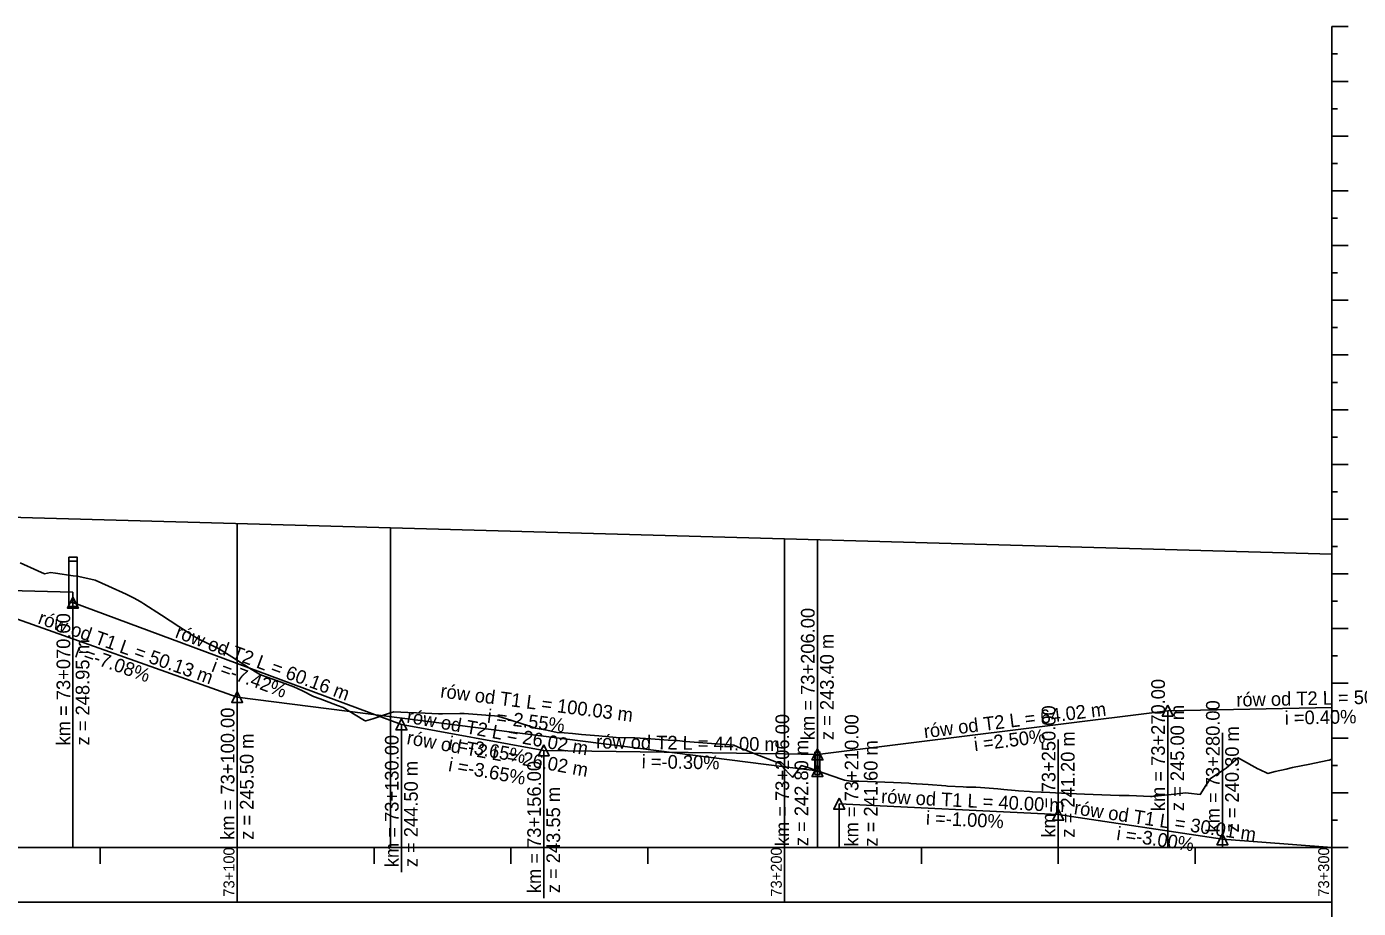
# Model space of a CAD drawing. Extents: x 6531046 to 6533341, y 5514966 to 5518007.
# Drawn here: x 6532957.6 to 6533200.9, y 5516123.6 to 5516284.8 of the extents above; entities that cross this region are included whole.
import ezdxf

# ---------------------------------------------------------------- set-up
doc = ezdxf.new("R2010")
doc.units = 0
for name, color, linetype in [('IR_default', 7, 'Continuous'), ('TOR_PROF-drenaze', 7, 'Continuous'), ('TOR_PROF-obiekty+opisy', 7, 'Continuous'), ('TOR_PROF-opisy glowne', 7, 'Continuous'), ('TOR_PROF-opisy pomocnicze', 7, 'Continuous'), ('TOR_PROF-rowy otwarte', 7, 'Continuous'), ('TOR_PROF-tabelka-pochylenia proj T1', 7, 'Continuous'), ('TOR_PROF-tabelka-warstwa ochronna T1', 7, 'Continuous'), ('TOR_PROF-tor projektowany', 7, 'Continuous'), ('TOR_PROF-uklad odniesienia', 7, 'Continuous')]:
    doc.layers.add(name, color=color, linetype=linetype)

msp = doc.modelspace()

# ---------------------------------------------------------------- linework, layer by layer
at = {"layer": 'IR_default'}
for points in [[(6532956.4, 5516186.76), (6532959.62, 5516185.33), (6532960.85, 5516184.78), (6532961.89, 5516184.99), (6532962.84, 5516184.86), (6532966.06, 5516184.42), (6532966.76, 5516184.32), (6532969.28, 5516183.8), (6532970.1, 5516183.62), (6532972.51, 5516182.51), (6532975.73, 5516181.02), (6532977.06, 5516180.4), (6532977.86, 5516179.94), (6532978.59, 5516179.5), (6532978.95, 5516179.27), (6532982.17, 5516177.22), (6532985.39, 5516175.15), (6532988.61, 5516173.09), (6532988.92, 5516172.89), (6532991.83, 5516171.47), (6532992.62, 5516171.09), (6532995.05, 5516169.56), (6532998.27, 5516167.53), (6532999.95, 5516166.48), (6533000.47, 5516166.26), (6533001.5, 5516165.89), (6533004.72, 5516164.71), (6533006.37, 5516164.1), (6533007.94, 5516163.35), (6533009.99, 5516162.36), (6533011.16, 5516161.92), (6533014.38, 5516160.7), (6533015.36, 5516160.33), (6533017.6, 5516158.98), (6533019.28, 5516157.97), (6533019.46, 5516157.87), (6533019.55, 5516157.88), (6533020.82, 5516158.29), (6533024.04, 5516159.33), (6533024.66, 5516159.53), (6533027.21, 5516159.41), (6533030.38, 5516159.27), (6533032.78, 5516159.16), (6533033.55, 5516159.18), (6533036.72, 5516159.24), (6533037.47, 5516159.25), (6533039.89, 5516159.06), (6533043.06, 5516158.81), (6533043.67, 5516158.76), (6533046.23, 5516157.94), (6533049.4, 5516156.93), (6533050.52, 5516156.58), (6533052.57, 5516156.17), (6533054.49, 5516155.78), (6533055.74, 5516155.68), (6533057.27, 5516155.56), (6533058.9, 5516155.41), (6533062.07, 5516155.13), (6533065.24, 5516154.85), (6533065.28, 5516154.84), (6533068.41, 5516154.77), (6533068.69, 5516154.76), (6533071.58, 5516154.58), (6533074.75, 5516154.38), (6533076.04, 5516154.31), (6533076.41, 5516154.29), (6533077.35, 5516154.18), (6533077.92, 5516154.13), (6533081.09, 5516153.88), (6533084.26, 5516153.62), (6533086.75, 5516153.43), (6533087.43, 5516153.16), (6533090.6, 5516151.89), (6533093.77, 5516150.63), (6533094.22, 5516150.45), (6533095.18, 5516150.08), (6533096.02, 5516149.15)], [(6533096.02, 5516149.15), (6533096.93, 5516148.15), (6533097.33, 5516147.73), (6533097.56, 5516147.62), (6533099.03, 5516149.7), (6533099.13, 5516149.73), (6533100.1, 5516149.4), (6533103.27, 5516148.31), (6533106.44, 5516147.22), (6533106.99, 5516147.04), (6533108.08, 5516146.89), (6533109.4, 5516146.87), (6533109.61, 5516146.86), (6533112.78, 5516146.74), (6533115.95, 5516146.61), (6533118.7, 5516146.5), (6533119.12, 5516146.47), (6533122.29, 5516146.24), (6533125.46, 5516146.01), (6533125.78, 5516145.98), (6533128.63, 5516145.81), (6533129.29, 5516145.77), (6533131, 5516145.79), (6533131.8, 5516145.72), (6533134.96, 5516145.44), (6533136.07, 5516145.34), (6533138.13, 5516145.18), (6533138.76, 5516145.13), (6533140.79, 5516144.97), (6533141.3, 5516144.94), (6533144.47, 5516144.79), (6533147.64, 5516144.63), (6533147.91, 5516144.62), (6533150.81, 5516144.51), (6533153.98, 5516144.39), (6533157.15, 5516144.26), (6533158.04, 5516144.23), (6533158.98, 5516144.25), (6533160.32, 5516144.18), (6533162.88, 5516144.06), (6533162.91, 5516144.06), (6533163.16, 5516144.09), (6533163.44, 5516144.1), (6533163.49, 5516144.1), (6533163.66, 5516144.13), (6533164.26, 5516144.16), (6533166.66, 5516144.43), (6533169.36, 5516144.73), (6533169.83, 5516144.68), (6533171.98, 5516144.46), (6533172.99, 5516146.06), (6533173.83, 5516147.38), (6533176.16, 5516148.9), (6533176.72, 5516149.26), (6533178.89, 5516151.16), (6533179.33, 5516150.92), (6533182.5, 5516149.15), (6533182.8, 5516148.98), (6533184.32, 5516148.28), (6533185.67, 5516148.61), (6533187.65, 5516149.08), (6533188.84, 5516149.34), (6533192.01, 5516150), (6533195.18, 5516150.65), (6533195.53, 5516150.71), (6533196.02, 5516150.91)]]:
    msp.add_lwpolyline(points, dxfattribs=at)
at = {"layer": 'TOR_PROF-drenaze'}
msp.add_line((6532916.02, 5516182.76), (6532966.02, 5516181.39), dxfattribs=at)
at = {"layer": 'TOR_PROF-obiekty+opisy'}
for points in [[(6533102.48, 5516152.19), (6533101.56, 5516152.19), (6533101.56, 5516148.11), (6533102.48, 5516148.11)], [(6533102.4, 5516151.65), (6533101.65, 5516151.65), (6533101.65, 5516148.65), (6533102.4, 5516148.65)]]:
    msp.add_lwpolyline(points, close=True, dxfattribs=at)
for points in [[(6533102.48, 5516148.11), (6533102.48, 5516152.19), (6533101.56, 5516152.19), (6533101.56, 5516148.11), (6533102.48, 5516148.11)], [(6533102.4, 5516148.65), (6533101.65, 5516148.65), (6533101.65, 5516151.65), (6533102.4, 5516151.65), (6533102.4, 5516148.65)]]:
    msp.add_lwpolyline(points, dxfattribs=at)
at = {"layer": 'TOR_PROF-opisy glowne'}
for p, q in [((6532965.29, 5516187.8), (6532965.27, 5516178.8)), ((6532965.39, 5516187.8), (6532966.69, 5516187.8)), ((6532966.79, 5516187.8), (6532966.77, 5516178.8)), ((6532965.27, 5516178.8), (6532966.77, 5516178.8))]:
    msp.add_line(p, q, dxfattribs=at)
for points in [[(6532965.29, 5516187.8), (6532966.79, 5516187.8), (6532966.79, 5516187.1), (6532965.29, 5516187.1)], [(6532965.27, 5516179.5), (6532966.77, 5516179.5), (6532966.77, 5516178.8), (6532965.27, 5516178.8)]]:
    msp.add_lwpolyline(points, close=True, dxfattribs=at)
at = {"layer": 'TOR_PROF-opisy pomocnicze'}
for p, q in [((6532966.02, 5516181.39), (6532966.02, 5516154.39)), ((6532966.02, 5516179.5), (6532966.02, 5516152.5)), ((6532996.02, 5516162.25), (6532996.02, 5516135.25)), ((6533166.02, 5516159.75), (6533166.02, 5516134.75)), ((6533026.02, 5516157.25), (6533026.02, 5516130.25)), ((6533176.02, 5516136.25), (6533176.02, 5516155.7)), ((6533052.02, 5516152.5), (6533052.02, 5516125.5)), ((6533102.02, 5516151.75), (6533102.02, 5516134.75)), ((6533102.02, 5516148.75), (6533102.02, 5516134.75)), ((6533106.02, 5516142.75), (6533106.02, 5516134.75)), ((6533146.02, 5516140.75), (6533146.02, 5516134.75))]:
    msp.add_line(p, q, dxfattribs=at)
for points in [[(6532966.02, 5516180.5), (6532967.02, 5516178.5), (6532965.02, 5516178.5)], [(6532996.02, 5516163.25), (6532997.02, 5516161.25), (6532995.02, 5516161.25)], [(6533166.02, 5516160.75), (6533167.02, 5516158.75), (6533165.02, 5516158.75)], [(6533026.02, 5516158.25), (6533027.02, 5516156.25), (6533025.02, 5516156.25)], [(6533052.02, 5516153.5), (6533053.02, 5516151.5), (6533051.02, 5516151.5)], [(6533102.02, 5516152.75), (6533103.02, 5516150.75), (6533101.02, 5516150.75)], [(6533102.02, 5516149.75), (6533103.02, 5516147.75), (6533101.02, 5516147.75)], [(6533106.02, 5516143.75), (6533107.02, 5516141.75), (6533105.02, 5516141.75)], [(6533146.02, 5516141.75), (6533147.02, 5516139.75), (6533145.02, 5516139.75)], [(6533176.02, 5516137.25), (6533177.02, 5516135.25), (6533175.02, 5516135.25)]]:
    msp.add_lwpolyline(points, close=True, dxfattribs=at)
at = {"layer": 'TOR_PROF-rowy otwarte'}
for p, q in [((6532946.02, 5516179.95), (6532996.02, 5516162.25)), ((6532966.02, 5516179.5), (6533026.02, 5516157.25)), ((6532996.02, 5516162.25), (6533096.02, 5516149.51)), ((6533166.02, 5516159.75), (6533196.02, 5516160.35)), ((6533102.02, 5516151.75), (6533166.02, 5516159.75)), ((6533026.02, 5516157.25), (6533052.02, 5516152.5)), ((6533052.02, 5516152.5), (6533096.02, 5516151.84)), ((6533096.02, 5516151.84), (6533102.02, 5516151.75)), ((6533096.02, 5516149.51), (6533102.02, 5516148.75)), ((6533106.02, 5516142.75), (6533146.02, 5516140.75)), ((6533146.02, 5516140.75), (6533176.02, 5516136.25)), ((6533176.02, 5516136.25), (6533196.02, 5516134.75))]:
    msp.add_line(p, q, dxfattribs=at)
for points in [[(6533196.02, 5516284.75), (6533196.02, 5516139.75), (6533196.02, 5516134.75), (6533196.02, 5516134.75)], [(6532966.02, 5516181.39), (6532966.02, 5516139.75), (6532966.02, 5516134.75), (6532966.02, 5516134.75)], [(6532966.02, 5516179.5), (6532966.02, 5516139.75), (6532966.02, 5516134.75), (6532966.02, 5516134.75)], [(6532996.02, 5516162.25), (6532996.02, 5516139.75), (6532996.02, 5516134.75), (6532996.02, 5516134.75)], [(6533166.02, 5516159.75), (6533166.02, 5516134.75)], [(6533026.02, 5516157.25), (6533026.02, 5516139.75), (6533026.02, 5516134.75), (6533026.02, 5516134.75)], [(6533146.02, 5516140.75), (6533146.02, 5516154.48)], [(6533052.02, 5516152.5), (6533052.02, 5516139.75), (6533052.02, 5516134.75), (6533052.02, 5516134.75)], [(6533102.02, 5516151.75), (6533102.02, 5516134.75)], [(6533196.02, 5516151.84), (6533196.02, 5516139.75), (6533196.02, 5516134.75), (6533196.02, 5516134.75)], [(6533102.02, 5516148.75), (6533102.02, 5516134.75)], [(6533196.02, 5516149.51), (6533196.02, 5516139.75), (6533196.02, 5516134.75), (6533196.02, 5516134.75)], [(6533106.02, 5516142.75), (6533106.02, 5516134.75)], [(6533176.02, 5516136.25), (6533176.02, 5516134.75)]]:
    msp.add_lwpolyline(points, dxfattribs=at)
at = {"layer": 'TOR_PROF-tabelka-pochylenia proj T1'}
msp.add_lwpolyline([(6531096.02, 5516109.75), (6533196.02, 5516109.75), (6533196.02, 5516124.75), (6531096.02, 5516124.75)], close=True, dxfattribs=at)
at = {"layer": 'TOR_PROF-tabelka-warstwa ochronna T1'}
msp.add_lwpolyline([(6533196.02, 5516191.14), (6533196.02, 5516139.75), (6533196.02, 5516134.75), (6533196.02, 5516134.75)], dxfattribs=at)
at = {"layer": 'TOR_PROF-tor projektowany'}
for p, q in [((6532296.02, 5516213.5), (6533096.02, 5516191.14)), ((6533096.02, 5516191.14), (6533196.02, 5516188.34))]:
    msp.add_line(p, q, dxfattribs=at)
for points in [[(6532996.02, 5516193.93), (6532996.02, 5516139.75), (6532996.02, 5516134.75), (6532996.02, 5516134.75)], [(6533024.04, 5516193.15), (6533024.04, 5516139.75), (6533024.04, 5516134.75), (6533024.04, 5516134.75)], [(6533096.02, 5516191.14), (6533096.02, 5516134.75)], [(6533102.02, 5516190.97), (6533102.02, 5516134.75)], [(6533196.02, 5516191.14), (6533196.02, 5516139.75), (6533196.02, 5516134.75), (6533196.02, 5516134.75)], [(6533196.02, 5516188.34), (6533196.02, 5516134.75)]]:
    msp.add_lwpolyline(points, dxfattribs=at)
at = {"layer": 'TOR_PROF-uklad odniesienia'}
for p, q in [((6533196.02, 5516134.75), (6533196.02, 5516284.75)), ((6533199.02, 5516284.75), (6533196.02, 5516284.75)), ((6533197.02, 5516279.75), (6533196.02, 5516279.75)), ((6533199.02, 5516274.75), (6533196.02, 5516274.75)), ((6533197.02, 5516269.75), (6533196.02, 5516269.75)), ((6533199.02, 5516264.75), (6533196.02, 5516264.75)), ((6533197.02, 5516259.75), (6533196.02, 5516259.75)), ((6533199.02, 5516254.75), (6533196.02, 5516254.75)), ((6533197.02, 5516249.75), (6533196.02, 5516249.75)), ((6533199.02, 5516244.75), (6533196.02, 5516244.75)), ((6533197.02, 5516239.75), (6533196.02, 5516239.75)), ((6533199.02, 5516234.75), (6533196.02, 5516234.75)), ((6533197.02, 5516229.75), (6533196.02, 5516229.75)), ((6533199.02, 5516224.75), (6533196.02, 5516224.75)), ((6533197.02, 5516219.75), (6533196.02, 5516219.75)), ((6533199.02, 5516214.75), (6533196.02, 5516214.75)), ((6533197.02, 5516209.75), (6533196.02, 5516209.75)), ((6533199.02, 5516204.75), (6533196.02, 5516204.75)), ((6533197.02, 5516199.75), (6533196.02, 5516199.75)), ((6533199.02, 5516194.75), (6533196.02, 5516194.75)), ((6533197.02, 5516189.75), (6533196.02, 5516189.75)), ((6533199.02, 5516184.75), (6533196.02, 5516184.75)), ((6533197.02, 5516179.75), (6533196.02, 5516179.75)), ((6533199.02, 5516174.75), (6533196.02, 5516174.75)), ((6533197.02, 5516169.75), (6533196.02, 5516169.75)), ((6533199.02, 5516164.75), (6533196.02, 5516164.75)), ((6533197.02, 5516159.75), (6533196.02, 5516159.75)), ((6533199.02, 5516154.75), (6533196.02, 5516154.75)), ((6533197.02, 5516149.75), (6533196.02, 5516149.75)), ((6533199.02, 5516144.75), (6533196.02, 5516144.75)), ((6533197.02, 5516139.75), (6533196.02, 5516139.75)), ((6531096.02, 5516134.75), (6533096.02, 5516134.75)), ((6532971.02, 5516131.75), (6532971.02, 5516134.75)), ((6532996.02, 5516124.75), (6532996.02, 5516134.75)), ((6533021.02, 5516131.75), (6533021.02, 5516134.75)), ((6533046.02, 5516131.75), (6533046.02, 5516134.75)), ((6533071.02, 5516131.75), (6533071.02, 5516134.75)), ((6533096.02, 5516124.75), (6533096.02, 5516134.75)), ((6533096.02, 5516134.75), (6533196.02, 5516134.75)), ((6533121.02, 5516131.75), (6533121.02, 5516134.75)), ((6533146.02, 5516131.75), (6533146.02, 5516134.75)), ((6533171.02, 5516131.75), (6533171.02, 5516134.75)), ((6533199.02, 5516134.75), (6533196.02, 5516134.75)), ((6533196.02, 5516124.75), (6533196.02, 5516134.75))]:
    msp.add_line(p, q, dxfattribs=at)

# ---------------------------------------------------------------- texts
at = {"layer": 'TOR_PROF-opisy pomocnicze'}
for s, rotation, p in [('rów od T1 L = 50.13 m', 340.506, (6532959.46, 5516175.72)), ('km = 73+070.00', 90, (6532965.52, 5516153.4)), ('km = 73+206.00', 90, (6533101.52, 5516154.37)), ('rów od T2 L = 60.16 m', 339.6535, (6532984.53, 5516173.17)), ('z = 248.95 m', 90, (6532969.02, 5516153.4)), ('z = 243.40 m', 90, (6533105.02, 5516154.37)), ('  i =-7.08%', 340.506, (6532964.43, 5516170.25)), ('  i =-7.42%', 339.6535, (6532989.42, 5516167.62)), ('km = 73+270.00', 90, (6533165.52, 5516141.39)), ('rów od T1 L = 100.03 m', 352.742, (6533033.05, 5516162.18)), ('rów od T2 L = 50.00 m', 1.1458, (6533178.58, 5516160.5)), ('km = 73+100.00', 90, (6532995.52, 5516136.15)), ('  i =-2.55%', 352.742, (6533039.76, 5516157.8)), ('rów od T2 L = 64.02 m', 7.125, (6533121.62, 5516154.7)), ('km = 73+250.00', 90, (6533145.52, 5516136.56)), ('z = 245.00 m', 90, (6533169.02, 5516141.39)), ('km = 73+280.00', 90, (6533175.52, 5516137.49)), ('rów od T2 L = 26.02 m', 349.6467, (6533026.88, 5516157.6)), ('km = 73+206.00', 90, (6533096.86, 5516134.99)), ('km = 73+210.00', 90, (6533109.52, 5516134.92)), ('  i =0.40%', 1.1458, (6533185.57, 5516157.14)), ('z = 245.50 m', 90, (6532999.02, 5516136.15)), ('km = 73+130.00', 90, (6533025.52, 5516131.15)), ('rów od T2 L = 26.02 m', 349.6467, (6533026.88, 5516153.67)), ('  i =-3.65%', 349.6467, (6533032.65, 5516152.99)), ('rów od T2 L = 44.00 m', 359.1406, (6533061.59, 5516152.86)), ('  i =2.50%', 7.125, (6533128.93, 5516152.09)), ('z = 241.20 m', 90, (6533149.02, 5516136.56)), ('z = 240.30 m', 90, (6533179.02, 5516137.49)), ('z = 242.80 m', 90, (6533100.36, 5516134.99)), ('z = 241.60 m', 90, (6533113.02, 5516134.92)), ('z = 244.50 m', 90, (6533029.02, 5516131.15)), ('  i =-3.65%', 349.6467, (6533032.65, 5516149.06)), ('km = 73+156.00', 90, (6533051.52, 5516126.4)), ('  i =-0.30%', 359.1406, (6533068.05, 5516149.26)), ('z = 243.55 m', 90, (6533055.02, 5516126.4)), ('rów od T1 L = 40.00 m', 357.1376, (6533113.62, 5516142.87)), ('rów od T1 L = 30.01 m', 351.4692, (6533148.79, 5516140.84)), ('  i =-1.00%', 357.1376, (6533119.95, 5516139.05)), ('  i =-3.00%', 351.4692, (6533154.72, 5516136.41))]:
    msp.add_text(s, height=2.5, rotation=rotation, dxfattribs=at).set_placement(p)
at = {"layer": 'TOR_PROF-uklad odniesienia'}
for s, p in [('73+100', (6532995.52, 5516125.77)), ('73+200', (6533095.52, 5516125.77)), ('73+300', (6533195.52, 5516125.77))]:
    msp.add_text(s, height=2, rotation=90, dxfattribs=at).set_placement(p)

doc.saveas('drawing.dxf')
